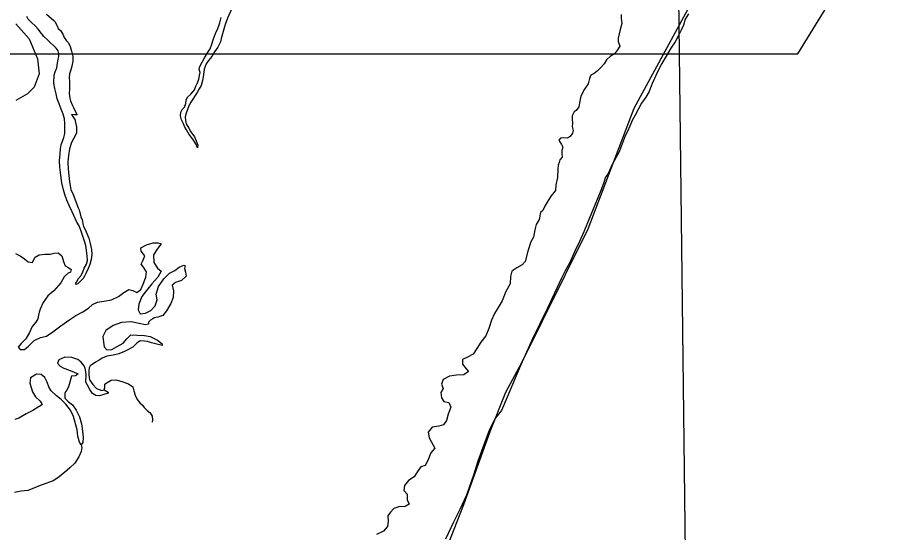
# Model space of a CAD drawing. Extents: x 2290055 to 2389491, y 66597 to 237875.
# Drawn here: x 2347636 to 2354770, y 145864 to 150018 of the extents above; entities that cross this region are included whole.
import ezdxf

# ---------------------------------------------------------------- set-up
doc = ezdxf.new("R2010")
doc.units = 0
for name, color, linetype in [('Exist Boundary Political CountyLine', 7, 'Continuous'), ('Exist Hydrographic Creek Single Shore', 7, 'Continuous'), ('Exist Hydrographic Island Shore', 7, 'Continuous'), ('Exist Hydrographic Ocean Shore', 7, 'Continuous'), ('Map Preparation Inset Cut Line', 7, 'Continuous'), ('Map Preparation Longitude Latitude Lines', 7, 'Continuous')]:
    doc.layers.add(name, color=color, linetype=linetype)

msp = doc.modelspace()

# ---------------------------------------------------------------- linework, layer by layer
at = {"layer": 'Exist Boundary Political CountyLine'}
msp.add_lwpolyline([(2349192, 140832.4), (2350223.7, 143647.3), (2350477.4, 144304.4), (2350617.3, 144677.8), (2350729.3, 144939.1), (2350912.1, 145323.6), (2351052, 145614.8), (2351238.6, 146089), (2351449.4, 146678.8), (2351576.3, 146996.2), (2351706.9, 147235.1), (2351872.9, 147571.1), (2352240.5, 148314.1), (2352613.6, 149288.5), (2353029.6, 150053.8), (2353303.9, 150561.6), (2353490.4, 150998.4), (2353761, 151655.4), (2353919.5, 151995.2), (2354106.1, 152267.7), (2354430.7, 152790.4), (2354581.8, 153006.9), (2354844.9, 153436.3)], dxfattribs=at)
at = {"layer": 'Exist Hydrographic Creek Single Shore'}
for points in [[(2349366, 150091.3), (2349330.7, 150014.4), (2349312.5, 149961.6), (2349294.4, 149905.6), (2349278.2, 149849.6), (2349273.3, 149821.3), (2349252.6, 149780.6), (2349225.5, 149741), (2349204, 149705.2), (2349177.6, 149672.6), (2349156.8, 149645.7), (2349142.9, 149602.1), (2349135.5, 149556.6), (2349127.7, 149511), (2349116.4, 149471.5), (2349102.1, 149444.2), (2349084.5, 149413.8), (2349069.3, 149388.4), (2349049.6, 149359), (2349034, 149334.6), (2349018.2, 149306.6), (2349007.6, 149277.4)], [(2347999.3, 149020.9), (2348010, 149051), (2348015.9, 149082.8), (2348017, 149123), (2348017, 149163.5), (2348015.5, 149201.9), (2348004.4, 149239), (2347987.8, 149278.8), (2347972.1, 149321.2), (2347955, 149363.3), (2347946, 149402.7), (2347936, 149446.3), (2347928.8, 149487.9), (2347930.2, 149552.9), (2347939.4, 149581.1), (2347953, 149613.7), (2347957.5, 149650.4), (2347963, 149681.9), (2347969.8, 149705.6), (2347969.8, 149728.8), (2347962.2, 149751.1), (2347948.5, 149770.2), (2347926.3, 149794), (2347901.9, 149815.3), (2347876.1, 149838.8), (2347847.6, 149865.6), (2347827.7, 149889.7), (2347803.1, 149923.8), (2347779.1, 149950.2), (2347746.1, 149981.3), (2347722.5, 150006.4), (2347709.6, 150026.5)], [(2347869.5, 150044.9), (2347927.3, 149995.5), (2347938.8, 149984.4), (2347953.8, 149955.6), (2347955.4, 149952.3), (2347964.5, 149930.3), (2347986, 149911.7), (2348001.8, 149884.8), (2348011.8, 149858.2), (2348031.9, 149831.6), (2348046.5, 149815.3), (2348060.2, 149785.8), (2348071.9, 149746.7), (2348080.9, 149705.3), (2348080.5, 149666.1), (2348072.9, 149625.3), (2348066.8, 149596.7), (2348055.9, 149563.4), (2348052, 149534.2), (2348054.1, 149502.3), (2348054.1, 149477.8), (2348054.7, 149444), (2348053, 149405.7), (2348057.1, 149368.3), (2348062.1, 149346.1), (2348077, 149314.6), (2348087.9, 149292), (2348101.2, 149264.1), (2348111.3, 149245.6), (2348117.8, 149233.9), (2348094.5, 149232.3), (2348071.3, 149236.8), (2348097.3, 149194.6), (2348108.4, 149147.4), (2348110.5, 149139.4), (2348111.5, 149086.6), (2348089.5, 149046), (2348070.3, 149010.9), (2348055.7, 148959.6), (2348046.7, 148904.3), (2348040.3, 148851.6), (2348045, 148796.2), (2348048.7, 148742.7), (2348054.7, 148693.1), (2348066.8, 148631.1), (2348085.2, 148590), (2348104.9, 148535), (2348120.1, 148495.2), (2348125.8, 148483.7), (2348133.8, 148467.3), (2348146.8, 148410.5), (2348157.8, 148385.9), (2348166, 148342.6), (2348168.3, 148331.3), (2348180.6, 148307.3), (2348209.7, 148238.7), (2348220.8, 148194.8), (2348232.1, 148145.7), (2348234.7, 148107), (2348230, 148065.3), (2348219.5, 148026.8), (2348206, 147993.2), (2348189.4, 147958.3), (2348175.7, 147932.7), (2348164.6, 147912.9), (2348153.5, 147900.9), (2348139, 147886.2), (2348122.8, 147869.1), (2348109.8, 147865.1), (2348103.9, 147870.6), (2348110.1, 147882.5), (2348127.5, 147912.5), (2348147.8, 147936.7), (2348163.2, 147966.7), (2348174.4, 147995.2), (2348192.1, 148028.8), (2348199.5, 148057.6), (2348198.8, 148095), (2348191.7, 148138.2), (2348186.7, 148180.1), (2348175.5, 148214.4), (2348163, 148253.2), (2348148.6, 148294.6), (2348132, 148337), (2348115, 148367.8), (2348076, 148451.4), (2348052, 148501.6), (2348033.8, 148545.3), (2348017, 148591.9), (2348005.3, 148629), (2347992.6, 148684.9), (2347984.1, 148747.5), (2347975.9, 148810.7), (2347974.9, 148861.2), (2347979, 148917.5), (2347982.7, 148958.6), (2347986.8, 148992.7), (2347999.3, 149020.9)], [(2349007.6, 149277.4), (2348997.3, 149246.9), (2348988.9, 149218.2), (2348992.6, 149188.8), (2348997.9, 149161.9), (2349018.4, 149124.7), (2349033, 149095.5), (2349064.8, 149055.2), (2349078.7, 149023.2), (2349090, 148989.8), (2349087.5, 148967.5), (2349075.2, 148998.9), (2349050, 149037.2), (2349021.5, 149076.1), (2349000, 149112.8), (2348986.6, 149135.3), (2348974.3, 149160.3), (2348959.2, 149193.6), (2348950.8, 149225), (2348954.3, 149254.3), (2348965.3, 149277.8), (2348981.9, 149295.9), (2348994, 149324.8), (2348996.1, 149353.8), (2349011.1, 149379.5), (2349034.2, 149399.7), (2349051, 149418.6), (2349063.5, 149436.1), (2349075.4, 149464.3), (2349087.9, 149492.3), (2349098.4, 149522.2), (2349105.6, 149550.2), (2349109.3, 149574.7), (2349102.3, 149600), (2349107.4, 149622.3), (2349125.3, 149657.9), (2349144.7, 149692.4), (2349170, 149732.7), (2349190.1, 149765), (2349205, 149803.2), (2349218.6, 149847.1), (2349232.9, 149889.1), (2349253.2, 149929.4), (2349268.2, 149975.5), (2349279.7, 150019.4)], [(2347931.2, 148116), (2347964.7, 148119.4), (2347993.6, 148095.8), (2348005.1, 148049.3), (2348020.6, 148014), (2348050.8, 147997.9), (2348067.4, 147984.1), (2348062.1, 147964.6), (2348043.8, 147954.5), (2348010.6, 147925.7), (2347983.9, 147877.1), (2347927.8, 147813.8), (2347879.6, 147771.7), (2347841.4, 147720), (2347818.3, 147664.7), (2347810.3, 147641), (2347803.5, 147615.6), (2347798.6, 147587.4), (2347782.6, 147561.2), (2347752.9, 147525.5), (2347730.7, 147476.9), (2347703.4, 147427.1), (2347665.7, 147388.3), (2347640.5, 147357.4), (2347656.5, 147338.5), (2347692.8, 147338.7), (2347724.8, 147367.5), (2347769.7, 147413), (2347821.3, 147435.4), (2347869.7, 147446.4), (2347920.8, 147483), (2347986, 147530.4), (2348057.1, 147582.9), (2348106.6, 147615), (2348162.7, 147644.5), (2348209.5, 147674.1), (2348239.8, 147703), (2348281.3, 147721.4), (2348331.3, 147730.4), (2348394, 147739.9), (2348451.5, 147766.1), (2348492.5, 147799.7), (2348534.9, 147823.6), (2348566.5, 147816.4), (2348598.1, 147799.8), (2348631.9, 147824.2), (2348650, 147867.4), (2348670, 147923.1), (2348676.8, 147965.5), (2348652.8, 148005.4), (2348633.5, 148027.9), (2348645.9, 148054.8), (2348661.8, 148095.1), (2348632.9, 148132.8), (2348629.7, 148159.9), (2348676.4, 148184.4), (2348730.5, 148201), (2348767, 148199.6), (2348794.3, 148191.2), (2348768.1, 148157.4), (2348734, 148102.5), (2348734.8, 148041), (2348765.2, 147995.8), (2348796, 147972.2), (2348768.1, 147924.3), (2348720.5, 147870.3), (2348675.6, 147816.8), (2348638.3, 147766.5), (2348614.1, 147705.3), (2348609.6, 147660.3), (2348624.5, 147627), (2348669.4, 147632.1), (2348711.7, 147655.4), (2348746.9, 147691.6), (2348761.9, 147740.3), (2348754.7, 147787.4), (2348774.4, 147847.3), (2348815.2, 147909.5), (2348863.4, 147956.5), (2348905, 147978.5), (2348940.7, 148003.4), (2348977.8, 148021.3), (2348989.3, 148014), (2348983.2, 147993.5), (2348991.8, 147963.8), (2348996.7, 147931.9), (2348958.6, 147897.3), (2348911.8, 147879.9), (2348883.3, 147858.4), (2348893.8, 147814.5), (2348891.9, 147760.4), (2348872.4, 147711.4), (2348839.2, 147653), (2348808.5, 147615.1), (2348769.1, 147601.2), (2348737.3, 147595.2), (2348728.3, 147588.5), (2348709, 147575.9), (2348691.8, 147559.1), (2348691.6, 147543.6)], [(2347619.6, 148113.8), (2347657.5, 148096.9), (2347692.2, 148072.6), (2347721.5, 148047.7), (2347756.3, 148041.8), (2347764.9, 148060), (2347776.8, 148085.6), (2347809.6, 148103.2), (2347857.2, 148108), (2347899.7, 148108.1), (2347931.2, 148116)], [(2348691.6, 147543.6), (2348669, 147539.1), (2348616.9, 147550.8), (2348551.7, 147562.9), (2348474, 147557.5), (2348406.8, 147532.1), (2348348.9, 147494.2), (2348324.9, 147443.4), (2348328.4, 147398.9), (2348334.8, 147361.8), (2348356.9, 147337.4), (2348395.5, 147339.1), (2348439, 147364.3), (2348488.6, 147391.3), (2348518.5, 147426.9), (2348548.7, 147457.4), (2348601.8, 147456.3), (2348660.2, 147451.4), (2348704.7, 147445.3), (2348765, 147415.2), (2348801.7, 147384.7), (2348802.1, 147373.1), (2348718, 147393.9), (2348683.6, 147403.4), (2348660.4, 147406.9), (2348626.6, 147410.9), (2348599.1, 147390.1), (2348569.6, 147360.2), (2348530.8, 147339.5), (2348498, 147323.2), (2348453.3, 147305.2), (2348407, 147295.2), (2348355.9, 147284.9), (2348319.2, 147268.7), (2348293.2, 147254.2), (2348264.5, 147238.2), (2348237.6, 147219.9), (2348222.4, 147207.9), (2348214, 147192.2), (2348210.7, 147169.1), (2348212.2, 147136.6), (2348216.5, 147095.3), (2348242.9, 147058.6), (2348273.7, 147025.6), (2348314.7, 147009.9), (2348334.6, 147012.9)], [(2348334.6, 147012.9), (2348367, 146996.4), (2348367.2, 146988.3), (2348322.7, 146973.7), (2348297.5, 146965.4), (2348266.5, 146969.4), (2348240.5, 146985.9), (2348218.9, 147016.4), (2348200.7, 147052.1), (2348185.5, 147077.4), (2348188.8, 147139.1), (2348184.7, 147175.9), (2348181, 147185.1), (2348172.2, 147206.6), (2348148.6, 147237.2), (2348122.6, 147259.1), (2348073.6, 147275.2), (2348015.9, 147276.7), (2347969.2, 147257), (2347957.3, 147228.5), (2347980.7, 147205.1), (2348009.6, 147189.2), (2348046.5, 147176.1), (2348091.6, 147157.2), (2348123.6, 147142.6), (2348110.5, 147131.7), (2348103.9, 147126.1), (2348071.5, 147123.3), (2348047.9, 147039), (2348031.5, 147009.9), (2348023.3, 146997.8), (2348017, 146984.4), (2348017.8, 146946.1), (2348047.1, 146918.3), (2348078.5, 146894.4), (2348107.6, 146849.3), (2348135.5, 146795.1), (2348150.7, 146741.2), (2348160.9, 146681.1), (2348166, 146630.5), (2348163.8, 146588.1), (2348148.6, 146571.2)], [(2348148.6, 146571.2), (2348136.3, 146591.7), (2348122.8, 146640.1), (2348117.4, 146691.4), (2348086.7, 146797.7), (2348062.1, 146849.5), (2348025.8, 146899), (2347987.2, 146934.9), (2347948.7, 146964.7), (2347907.5, 147007.1), (2347886.7, 147039.3), (2347873.4, 147076.8), (2347855.6, 147113.1), (2347826.3, 147139.2), (2347789.6, 147139.4), (2347741, 147111.1), (2347735.4, 147066.8), (2347755.3, 146998.9), (2347779.5, 146957.4), (2347815.6, 146926), (2347818.5, 146921.7), (2347831.6, 146902.6), (2347833.2, 146894.8), (2347812.5, 146879.7), (2347810.5, 146878.6), (2347760, 146848.8), (2347710.2, 146824.4), (2347704.5, 146820.5), (2347679, 146803.3), (2347644.6, 146786), (2347614.9, 146775.5)], [(2348334.6, 147012.9), (2348339.5, 147034.1), (2348341.3, 147044.7), (2348339.9, 147059.8), (2348359.6, 147074.7), (2348391, 147092.6), (2348429.3, 147093.7), (2348476.7, 147082.7), (2348531, 147062), (2348565.5, 147037.4), (2348573.7, 147007.4), (2348585.2, 146971.5), (2348600.3, 146936.2), (2348623.1, 146909.5), (2348645, 146889.9), (2348658.6, 146873), (2348681.5, 146848.2), (2348705.9, 146827.9), (2348721.9, 146801.9), (2348725.4, 146772.3), (2348720.9, 146753.3)], [(2348148.6, 146571.2), (2348154.5, 146549.3), (2348149, 146516.5), (2348128.9, 146472.4), (2348097.5, 146423.5), (2348058, 146384.2), (2348015.5, 146346.8), (2347991.5, 146327.9), (2347969, 146310.1), (2347924.3, 146279.8), (2347870.6, 146259.9), (2347818.3, 146242.9), (2347766.8, 146220.8), (2347717.2, 146202.8), (2347665.1, 146196.7), (2347609.9, 146186.5)]]:
    msp.add_lwpolyline(points, dxfattribs=at)
at = {"layer": 'Exist Hydrographic Island Shore'}
for points in [[(2352507, 150043), (2352509.2, 150012.3), (2352514.2, 149970.1), (2352501.4, 149922.1), (2352482.6, 149852), (2352482.6, 149825.9), (2352497.6, 149786.4), (2352479.1, 149757.9), (2352453.1, 149726.6), (2352420.7, 149703.3), (2352389.7, 149677.5), (2352369.8, 149644.2), (2352344, 149614.2), (2352317.9, 149589.5), (2352289, 149567.5), (2352264, 149554.4), (2352251.5, 149527.1), (2352241.4, 149484.4), (2352211.1, 149439.4), (2352183, 149385.4), (2352172.5, 149331.6), (2352166.8, 149298.8), (2352144.7, 149269), (2352128, 149256.5), (2352113.5, 149226.6), (2352112.3, 149199.8), (2352115.3, 149167.2), (2352113.5, 149138.5), (2352119.4, 149108.1), (2352114.3, 149085.5)], [(2347621, 149968.5), (2347728.6, 149847.5), (2347795.8, 149686.2), (2347809.2, 149565.2), (2347768.9, 149457.7), (2347715.1, 149403.9), (2347621, 149350.2)], [(2352114.3, 149085.5), (2352097.1, 149057.6), (2352073.5, 149045.1), (2352043.2, 149048.6), (2352018.8, 149044.4), (2352005, 149029.6), (2352025.7, 148993.6), (2352038.4, 148972.7), (2352029, 148944.4), (2352028.6, 148923.3), (2352032.5, 148892.7), (2352013.4, 148870.2), (2352008.9, 148848.2), (2352000.1, 148826.9), (2351996.8, 148794.1), (2351994.8, 148727.7), (2351982, 148667.5), (2351977.7, 148623.9), (2351943.9, 148578.9), (2351917.7, 148542.8), (2351895.3, 148502.2), (2351876.4, 148460.3), (2351857.8, 148444.5), (2351845.1, 148389.7), (2351821.1, 148347.9), (2351810.8, 148305.8), (2351799.6, 148245.3), (2351780.1, 148207.9), (2351754, 148134.4)], [(2351754, 148134.4), (2351733.5, 148049.4), (2351709.3, 148022.3), (2351666.1, 147997.8), (2351625.1, 147972.7), (2351615.4, 147927.8), (2351612.5, 147869.2), (2351577.7, 147807), (2351548.8, 147733.6), (2351514.3, 147678.1), (2351485.8, 147629.8), (2351460.6, 147575.8), (2351439.7, 147508.7), (2351415.5, 147449.9), (2351375.1, 147399.1), (2351342.7, 147348.3), (2351314, 147301.6), (2351266.4, 147277.8), (2351226.2, 147257.8), (2351227.5, 147220.4), (2351256.6, 147184.4), (2351276.3, 147161.5), (2351237.5, 147134.1), (2351179.5, 147133.2), (2351122.7, 147124.4), (2351070, 147097.4), (2351057.1, 147060.1), (2351070, 147024.6), (2351053, 146992.3), (2351056.6, 146949.9), (2351076.5, 146919.6), (2351116.7, 146912.7), (2351131.9, 146874.6), (2351112.4, 146817.1), (2351099.1, 146767.1), (2351073.5, 146731.8), (2351036.6, 146721.5), (2350982.8, 146713), (2350949.8, 146673.6), (2350957.8, 146625.7), (2351003.3, 146544.6), (2350971.3, 146505.2), (2350946.3, 146444.8), (2350925, 146402.8), (2350891.8, 146392.5), (2350864.5, 146355), (2350837.4, 146313), (2350791.3, 146282.6), (2350759.9, 146242.2), (2350754, 146201.7), (2350779.8, 146171.7), (2350780.6, 146127), (2350796.4, 146091.8), (2350765.7, 146071.4), (2350713.8, 146068.8), (2350674, 146056.4), (2350645.7, 146028.1), (2350625.2, 145997.8), (2350626.5, 145951.5), (2350622.3, 145911.3), (2350588.7, 145874.4), (2350533.6, 145845.6)]]:
    msp.add_lwpolyline(points, dxfattribs=at)
at = {"layer": 'Exist Hydrographic Ocean Shore'}
for points in [[(2353052.8, 150049.5), (2353024.5, 150005.1), (2353011.8, 149958), (2352993.8, 149917), (2352971.2, 149874.5), (2352943.9, 149822.7), (2352908.3, 149772.7), (2352871.6, 149707.4), (2352837.5, 149647.4), (2352802.5, 149579.5), (2352776.4, 149527.7), (2352758, 149486.4), (2352733.8, 149421.9), (2352708.5, 149375.3), (2352673.3, 149328.4), (2352648.7, 149281.7), (2352621.4, 149231.6), (2352596.8, 149186.6), (2352577.7, 149143), (2352559.1, 149099.8), (2352541, 149063.9), (2352525.2, 149021), (2352509, 148976.8), (2352488.3, 148930.1), (2352464.5, 148887.6), (2352438.7, 148837.8), (2352399.5, 148755.6), (2352381.1, 148730.2), (2352364.5, 148679.6), (2352344.8, 148623), (2352296.6, 148503.2), (2352268.1, 148439.7), (2352235.9, 148362.5), (2352207.8, 148289.1), (2352171.9, 148211.9), (2352133.2, 148133.8), (2352095, 148041.6), (2352055.3, 147975), (2352027.6, 147916.3), (2351911.9, 147668.1), (2351792, 147425.4), (2351696, 147211.5), (2351587.3, 146955.2), (2351543, 146848.7), (2351494.4, 146788.8)], [(2351494.4, 146788.8), (2351445.2, 146694.9), (2351380, 146519.5), (2351351.5, 146437.9), (2351318.5, 146332.6), (2351260.5, 146165.3), (2351205.3, 146048.4), (2351154.3, 145946.7), (2351090.3, 145810.2)]]:
    msp.add_lwpolyline(points, dxfattribs=at)
at = {"layer": 'Map Preparation Inset Cut Line'}
msp.add_lwpolyline([(2374088.6, 192135.8), (2313126.6, 192135.8), (2313126.6, 149726.2), (2353934.7, 149726.2), (2375181.1, 184193.5), (2380407.7, 192135.8)], close=True, dxfattribs=at)
at = {"layer": 'Map Preparation Longitude Latitude Lines'}
msp.add_line((2353110.4, 138638), (2352950.2, 152272.1), dxfattribs=at)

doc.saveas('drawing.dxf')
